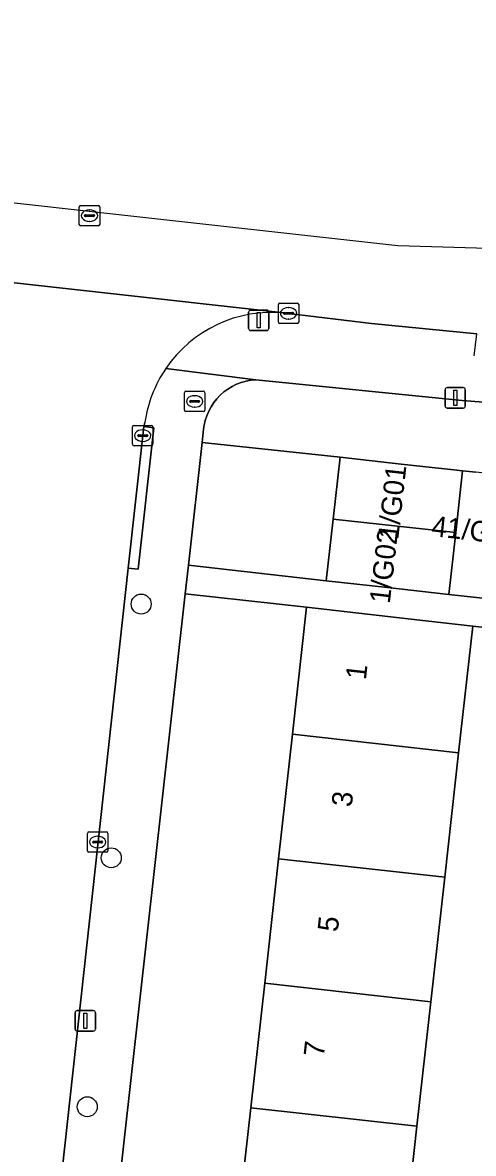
# Model space of a CAD drawing. Extents: x 162026 to 163502, y 387295 to 388169.
# Drawn here: x 162694 to 162716.1, y 388052.9 to 388108.3 of the extents above; entities that cross this region are included whole.
import ezdxf

# ---------------------------------------------------------------- set-up
doc = ezdxf.new("R2010")
doc.units = 0
for name, color, linetype in [('IMGEO_Boom', 7, 'Continuous'), ('IMGEO_Brandkraan', 7, 'Continuous'), ('IMGEO_Erf', 7, 'Continuous'), ('IMGEO_Groenvoorziening', 7, 'Continuous'), ('IMGEO_Kolk', 7, 'Continuous'), ('IMGEO_Lichtmast', 7, 'Continuous'), ('IMGEO_Pand', 7, 'Continuous'), ('IMGEO_Pand_nummerreeks', 7, 'Continuous'), ('IMGEO_Rijbaan_lokaal_gesloten', 7, 'Continuous'), ('IMGEO_Rijbaan_lokaal_open', 7, 'Continuous'), ('IMGEO_Rioolput', 7, 'Continuous'), ('IMGEO_Voetpad_open', 7, 'Continuous')]:
    doc.layers.add(name, color=color, linetype=linetype)

msp = doc.modelspace()

# ---------------------------------------------------------------- linework, layer by layer
at = {"layer": 'IMGEO_Boom'}
for centre in [(162699.854, 388079.815), (162698.388, 388067.394), (162697.212, 388055.204)]:
    msp.add_circle(centre, 0.489, dxfattribs=at)
at = {"layer": 'IMGEO_Brandkraan'}
for p, q in [((162701.971, 388089.312), (162701.971, 388090.164)), ((162702.046, 388090.238), (162702.898, 388090.238)), ((162702.23, 388089.732), (162702.23, 388089.744)), ((162702.668, 388089.695), (162702.27, 388089.695)), ((162702.273, 388089.781), (162702.671, 388089.781)), ((162702.459, 388090.018), (162702.484, 388090.018)), ((162702.714, 388089.744), (162702.714, 388089.732)), ((162702.972, 388090.164), (162702.972, 388089.312)), ((162702.898, 388089.238), (162702.046, 388089.238)), ((162702.482, 388089.458), (162702.457, 388089.458))]:
    msp.add_line(p, q, dxfattribs=at)
for points in [[(162701.971, 388089.312), (162701.971, 388090.164)], [(162702.046, 388090.238), (162702.898, 388090.238)], [(162702.972, 388090.164), (162702.972, 388089.312)], [(162702.898, 388089.238), (162702.046, 388089.238)]]:
    msp.add_lwpolyline(points, dxfattribs=at)
for centre, radius, start, end in [((162702.048, 388090.162), 0.0765, 91.552, 178.448), ((162702.048, 388090.162), 0.0765, 91.552, 178.448), ((162702.27, 388089.741), 0.0403, 85.8775, 175.7526), ((162702.267, 388089.731), 0.0366, 178.938, 274.7102), ((162702.671, 388089.738), 0.043, 264.8664, 352.4533), ((162702.675, 388089.743), 0.0386, 1.7309, 96.639), ((162702.896, 388090.162), 0.0765, 1.552, 88.448), ((162702.896, 388090.162), 0.0765, 1.552, 88.448), ((162702.048, 388089.314), 0.0765, 181.552, 268.448), ((162702.048, 388089.314), 0.0765, 181.552, 268.448), ((162702.896, 388089.314), 0.0765, 271.552, 358.448), ((162702.896, 388089.314), 0.0765, 271.552, 358.448)]:
    msp.add_arc(centre, radius, start, end, dxfattribs=at)
for centre, major_axis, ratio, start_param, end_param in [((162702.458, 388089.738), (-0.387, 0.002), 0.722429, 4.712389, 7.853982), ((162702.483, 388089.738), (-0.39, 0.002), 0.717154, 1.570796, 4.712389)]:
    msp.add_ellipse(centre, major_axis=major_axis, ratio=ratio, start_param=start_param, end_param=end_param, dxfattribs=at)
at = {"layer": 'IMGEO_Erf'}
for points in [[(162704.547, 388049.064), (162705.227, 388055.159), (162705.907, 388061.254), (162706.587, 388067.348), (162707.267, 388073.442), (162707.961, 388079.66), (162702.01, 388080.324), (162694.143, 388009.865)], [(162724.474, 388051.437), (162726.003, 388066.519), (162723.596, 388066.763), (162724.056, 388071.315), (162724.537, 388076.067), (162726.944, 388075.823), (162727.131, 388077.507), (162716.099, 388078.731), (162715.408, 388072.534), (162714.728, 388066.44), (162714.048, 388060.346), (162713.367, 388054.251), (162712.687, 388048.156)]]:
    msp.add_lwpolyline(points, dxfattribs=at)
at = {"layer": 'IMGEO_Groenvoorziening'}
msp.add_lwpolyline([(162716.629, 388089.698), (162715.58, 388089.775), (162705.472, 388090.794), (162705.231, 388090.771), (162704.992, 388090.727), (162704.758, 388090.661), (162704.532, 388090.575), (162704.313, 388090.469), (162704.106, 388090.344), (162703.91, 388090.201), (162703.727, 388090.041), (162703.56, 388089.866), (162703.409, 388089.676), (162703.276, 388089.473), (162703.161, 388089.26), (162703.066, 388089.036), (162702.991, 388088.806), (162702.937, 388088.569), (162702.91, 388088.383), (162702.836, 388087.722), (162709.597, 388087.005), (162712.599, 388086.672), (162715.18, 388086.385), (162715.601, 388086.338), (162716.248, 388086.266)], dxfattribs=at)
at = {"layer": 'IMGEO_Kolk'}
for p, q in [((162706.574, 388093.622), (162706.574, 388094.474)), ((162706.649, 388094.548), (162707.501, 388094.548)), ((162707.062, 388094.328), (162707.087, 388094.328)), ((162707.575, 388094.474), (162707.575, 388093.622)), ((162706.833, 388094.042), (162706.833, 388094.054)), ((162707.271, 388094.005), (162706.873, 388094.005)), ((162706.876, 388094.091), (162707.274, 388094.091)), ((162707.085, 388093.768), (162707.06, 388093.768)), ((162707.317, 388094.054), (162707.317, 388094.042)), ((162707.501, 388093.548), (162706.649, 388093.548)), ((162699.429, 388087.636), (162699.429, 388088.488)), ((162699.504, 388088.562), (162700.356, 388088.562)), ((162699.688, 388088.056), (162699.688, 388088.068)), ((162699.731, 388088.105), (162700.129, 388088.105)), ((162699.917, 388088.342), (162699.942, 388088.342)), ((162700.172, 388088.068), (162700.172, 388088.056)), ((162700.43, 388088.488), (162700.43, 388087.636)), ((162700.356, 388087.562), (162699.504, 388087.562)), ((162700.126, 388088.019), (162699.728, 388088.019)), ((162699.94, 388087.782), (162699.915, 388087.782)), ((162697.295, 388068.665), (162698.147, 388068.665)), ((162697.22, 388067.739), (162697.22, 388068.591)), ((162697.479, 388068.159), (162697.479, 388068.171)), ((162697.917, 388068.122), (162697.519, 388068.122)), ((162697.522, 388068.208), (162697.92, 388068.208)), ((162697.708, 388068.445), (162697.733, 388068.445)), ((162697.963, 388068.171), (162697.963, 388068.159)), ((162698.221, 388068.591), (162698.221, 388067.739)), ((162698.147, 388067.665), (162697.295, 388067.665)), ((162697.731, 388067.885), (162697.706, 388067.885))]:
    msp.add_line(p, q, dxfattribs=at)
for points in [[(162706.574, 388093.622), (162706.574, 388094.474)], [(162706.649, 388094.548), (162707.501, 388094.548)], [(162707.575, 388094.474), (162707.575, 388093.622)], [(162707.501, 388093.548), (162706.649, 388093.548)], [(162699.429, 388087.636), (162699.429, 388088.488)], [(162699.504, 388088.562), (162700.356, 388088.562)], [(162700.43, 388088.488), (162700.43, 388087.636)], [(162700.356, 388087.562), (162699.504, 388087.562)], [(162697.295, 388068.665), (162698.147, 388068.665)], [(162697.22, 388067.739), (162697.22, 388068.591)], [(162698.221, 388068.591), (162698.221, 388067.739)], [(162698.147, 388067.665), (162697.295, 388067.665)]]:
    msp.add_lwpolyline(points, dxfattribs=at)
for centre, radius, start, end in [((162706.651, 388094.472), 0.0765, 91.552, 178.448), ((162706.651, 388094.472), 0.0765, 91.552, 178.448), ((162707.499, 388094.472), 0.0765, 1.552, 88.448), ((162707.499, 388094.472), 0.0765, 1.552, 88.448), ((162706.651, 388093.624), 0.0765, 181.552, 268.448), ((162706.651, 388093.624), 0.0765, 181.552, 268.448), ((162706.873, 388094.051), 0.0403, 85.8775, 175.7526), ((162706.87, 388094.041), 0.0366, 178.938, 274.7102), ((162707.274, 388094.048), 0.043, 264.8664, 352.4533), ((162707.278, 388094.053), 0.0386, 1.7309, 96.639), ((162707.499, 388093.624), 0.0765, 271.552, 358.448), ((162707.499, 388093.624), 0.0765, 271.552, 358.448), ((162699.506, 388088.486), 0.0765, 91.552, 178.448), ((162699.506, 388088.486), 0.0765, 91.552, 178.448), ((162699.728, 388088.065), 0.0403, 85.8775, 175.7526), ((162699.725, 388088.055), 0.0366, 178.938, 274.7102), ((162700.129, 388088.062), 0.043, 264.8664, 352.4533), ((162700.133, 388088.067), 0.0386, 1.7309, 96.639), ((162700.354, 388088.486), 0.0765, 1.552, 88.448), ((162700.354, 388088.486), 0.0765, 1.552, 88.448), ((162699.506, 388087.638), 0.0765, 181.552, 268.448), ((162699.506, 388087.638), 0.0765, 181.552, 268.448), ((162700.354, 388087.638), 0.0765, 271.552, 358.448), ((162700.354, 388087.638), 0.0765, 271.552, 358.448), ((162697.297, 388068.589), 0.0765, 91.552, 178.448), ((162697.297, 388068.589), 0.0765, 91.552, 178.448), ((162698.145, 388068.589), 0.0765, 1.552, 88.448), ((162698.145, 388068.589), 0.0765, 1.552, 88.448), ((162697.519, 388068.168), 0.0403, 85.8775, 175.7526), ((162697.516, 388068.158), 0.0366, 178.938, 274.7102), ((162697.92, 388068.165), 0.043, 264.8664, 352.4533), ((162697.924, 388068.17), 0.0386, 1.7309, 96.639), ((162697.297, 388067.741), 0.0765, 181.552, 268.448), ((162697.297, 388067.741), 0.0765, 181.552, 268.448), ((162698.145, 388067.741), 0.0765, 271.552, 358.448), ((162698.145, 388067.741), 0.0765, 271.552, 358.448)]:
    msp.add_arc(centre, radius, start, end, dxfattribs=at)
for centre, major_axis, ratio, start_param, end_param in [((162707.061, 388094.048), (-0.387, 0.002), 0.722429, 4.712389, 7.853982), ((162707.086, 388094.048), (-0.39, 0.002), 0.717154, 1.570796, 4.712389), ((162699.916, 388088.062), (-0.387, 0.002), 0.722429, 4.712389, 7.853982), ((162699.941, 388088.062), (-0.39, 0.002), 0.717154, 1.570796, 4.712389), ((162697.707, 388068.165), (-0.387, 0.002), 0.722429, 4.712389, 7.853982), ((162697.732, 388068.165), (-0.39, 0.002), 0.717154, 1.570796, 4.712389)]:
    msp.add_ellipse(centre, major_axis=major_axis, ratio=ratio, start_param=start_param, end_param=end_param, dxfattribs=at)
at = {"layer": 'IMGEO_Lichtmast'}
for p, q in [((162705.216, 388094.208), (162706.006, 388094.208)), ((162706.006, 388094.208), (162705.216, 388094.208)), ((162705.116, 388093.308), (162705.116, 388094.108)), ((162705.116, 388094.108), (162705.116, 388093.308)), ((162706.106, 388094.108), (162706.106, 388093.308)), ((162706.106, 388093.308), (162706.106, 388094.108)), ((162706.006, 388093.208), (162705.216, 388093.208)), ((162705.216, 388093.208), (162706.006, 388093.208)), ((162714.747, 388089.51), (162714.747, 388090.31)), ((162714.747, 388090.31), (162714.747, 388089.51)), ((162714.847, 388090.41), (162715.637, 388090.41)), ((162715.637, 388090.41), (162714.847, 388090.41)), ((162715.737, 388090.31), (162715.737, 388089.51)), ((162715.737, 388089.51), (162715.737, 388090.31)), ((162715.637, 388089.41), (162714.847, 388089.41)), ((162714.847, 388089.41), (162715.637, 388089.41)), ((162696.617, 388059.01), (162696.617, 388059.81)), ((162696.617, 388059.81), (162696.617, 388059.01)), ((162696.717, 388059.91), (162697.507, 388059.91)), ((162697.507, 388059.91), (162696.717, 388059.91)), ((162697.607, 388059.81), (162697.607, 388059.01)), ((162697.607, 388059.01), (162697.607, 388059.81)), ((162697.507, 388058.91), (162696.717, 388058.91)), ((162696.717, 388058.91), (162697.507, 388058.91))]:
    msp.add_line(p, q, dxfattribs=at)
for points in [[(162705.536, 388094.083), (162705.686, 388094.083), (162705.686, 388093.333), (162705.536, 388093.333), (162705.536, 388094.083)], [(162715.167, 388090.285), (162715.317, 388090.285), (162715.317, 388089.535), (162715.167, 388089.535), (162715.167, 388090.285)], [(162697.037, 388059.785), (162697.187, 388059.785), (162697.187, 388059.035), (162697.037, 388059.035), (162697.037, 388059.785)]]:
    msp.add_lwpolyline(points, dxfattribs=at)
for centre, start, end in [((162705.216, 388094.108), 90, 180), ((162705.216, 388094.108), 90, 180), ((162706.006, 388094.108), 0, 90), ((162706.006, 388094.108), 360, 90), ((162705.216, 388093.308), 180, 270), ((162705.216, 388093.308), 180, 270), ((162706.006, 388093.308), 270, 0), ((162706.006, 388093.308), 270, 0), ((162714.847, 388090.31), 90, 180), ((162714.847, 388090.31), 90, 180), ((162715.637, 388090.31), 0, 90), ((162715.637, 388090.31), 360, 90), ((162714.847, 388089.51), 180, 270), ((162714.847, 388089.51), 180, 270), ((162715.637, 388089.51), 270, 0), ((162715.637, 388089.51), 270, 0), ((162696.717, 388059.81), 90, 180), ((162696.717, 388059.81), 90, 180), ((162697.507, 388059.81), 0, 90), ((162697.507, 388059.81), 360, 90), ((162696.717, 388059.01), 180, 270), ((162696.717, 388059.01), 180, 270), ((162697.507, 388059.01), 270, 0), ((162697.507, 388059.01), 270, 0)]:
    msp.add_arc(centre, 0.1, start, end, dxfattribs=at)
at = {"layer": 'IMGEO_Pand'}
for points in [[(162709.261, 388083.98), (162715.265, 388083.312), (162715.601, 388086.338), (162715.18, 388086.385), (162712.599, 388086.672), (162709.597, 388087.005)], [(162718.603, 388086.005), (162716.248, 388086.266), (162715.601, 388086.338), (162715.265, 388083.312), (162714.928, 388080.287), (162717.93, 388079.953)], [(162708.924, 388080.954), (162711.926, 388080.62), (162714.928, 388080.287), (162715.265, 388083.312), (162709.261, 388083.98)], [(162715.408, 388072.534), (162716.099, 388078.731), (162712.929, 388079.093), (162707.961, 388079.66), (162707.267, 388073.442)], [(162714.728, 388066.44), (162715.408, 388072.534), (162707.267, 388073.442), (162706.587, 388067.348)], [(162714.048, 388060.346), (162714.728, 388066.44), (162706.587, 388067.348), (162705.907, 388061.254)], [(162705.907, 388061.254), (162705.227, 388055.159), (162713.367, 388054.251), (162714.048, 388060.346)], [(162712.687, 388048.156), (162713.367, 388054.251), (162705.227, 388055.159), (162704.547, 388049.064)]]:
    msp.add_lwpolyline(points, close=True, dxfattribs=at)
at = {"layer": 'IMGEO_Rijbaan_lokaal_gesloten'}
for points in [[(162614.551, 388108.282), (162614.108, 388104.337), (162641.892, 388101.265), (162685.264, 388096.468), (162688.644, 388096.094), (162706.864, 388094.072), (162707.075, 388094.048), (162711.14, 388093.555), (162716.298, 388093.05)], [(162729.239, 388092.349), (162744.238, 388091.912), (162751.036, 388091.731), (162768.951, 388091.255), (162769.118, 388091.249), (162858.908, 388089.182), (162860.992, 388089.124), (162865.734, 388088.99), (162886.814, 388088.295), (162891.08, 388088.123), (162891.143, 388092.062), (162866.457, 388092.792), (162712.432, 388097.348), (162698.466, 388098.908), (162649.021, 388104.431), (162640.082, 388105.43), (162614.551, 388108.282)]]:
    msp.add_lwpolyline(points, dxfattribs=at)
at = {"layer": 'IMGEO_Rijbaan_lokaal_open'}
for points in [[(162706.864, 388094.072), (162688.644, 388096.094)], [(162716.166, 388091.965), (162716.298, 388093.05), (162711.14, 388093.555), (162707.075, 388094.048), (162706.864, 388094.072)], [(162701.057, 388091.343), (162705.472, 388090.794), (162715.58, 388089.775), (162716.629, 388089.698)], [(162720.319, 388001.136), (162713.441, 388001.893), (162696.921, 388003.939), (162696.662, 388003.959), (162696.14, 388004.036), (162695.627, 388004.158), (162695.126, 388004.326), (162694.643, 388004.538), (162694.181, 388004.792), (162693.743, 388005.087), (162693.333, 388005.42), (162692.955, 388005.787), (162692.611, 388006.188), (162692.304, 388006.617), (162692.036, 388007.072), (162691.811, 388007.549), (162691.629, 388008.044), (162691.491, 388008.554), (162691.4, 388009.073), (162691.356, 388009.599), (162691.359, 388010.127), (162699.217, 388081.572), (162699.978, 388088.505), (162700.031, 388088.7)]]:
    msp.add_lwpolyline(points, dxfattribs=at)
for centre, radius, start, end in [((162706.267, 388087.799), 6.301, 84.5637, 145.7787), ((162706.267, 388087.799), 6.301, 84.5637, 145.7787), ((162706.253, 388087.805), 6.286, 145.7503, 171.8178)]:
    msp.add_arc(centre, radius, start, end, dxfattribs=at)
at = {"layer": 'IMGEO_Rioolput'}
for p, q in [((162696.82, 388098.406), (162696.82, 388099.258)), ((162696.895, 388099.332), (162697.747, 388099.332)), ((162697.308, 388099.112), (162697.333, 388099.112)), ((162697.821, 388099.258), (162697.821, 388098.406)), ((162697.079, 388098.826), (162697.079, 388098.838)), ((162697.517, 388098.789), (162697.119, 388098.789)), ((162697.122, 388098.875), (162697.52, 388098.875)), ((162697.331, 388098.552), (162697.306, 388098.552)), ((162697.563, 388098.838), (162697.563, 388098.826)), ((162697.747, 388098.332), (162696.895, 388098.332))]:
    msp.add_line(p, q, dxfattribs=at)
for points in [[(162696.82, 388098.406), (162696.82, 388099.258)], [(162696.895, 388099.332), (162697.747, 388099.332)], [(162697.821, 388099.258), (162697.821, 388098.406)], [(162697.747, 388098.332), (162696.895, 388098.332)]]:
    msp.add_lwpolyline(points, dxfattribs=at)
for centre, radius, start, end in [((162696.897, 388099.256), 0.0765, 91.552, 178.448), ((162696.897, 388099.256), 0.0765, 91.552, 178.448), ((162697.745, 388099.256), 0.0765, 1.552, 88.448), ((162697.745, 388099.256), 0.0765, 1.552, 88.448), ((162697.119, 388098.835), 0.0403, 85.8775, 175.7526), ((162697.116, 388098.825), 0.0366, 178.938, 274.7102), ((162697.52, 388098.832), 0.043, 264.8664, 352.4533), ((162697.524, 388098.837), 0.0386, 1.7309, 96.639), ((162696.897, 388098.408), 0.0765, 181.552, 268.448), ((162696.897, 388098.408), 0.0765, 181.552, 268.448), ((162697.745, 388098.408), 0.0765, 271.552, 358.448), ((162697.745, 388098.408), 0.0765, 271.552, 358.448)]:
    msp.add_arc(centre, radius, start, end, dxfattribs=at)
for centre, major_axis, ratio, start_param, end_param in [((162697.307, 388098.832), (-0.387, 0.002), 0.722429, 4.712389, 7.853982), ((162697.332, 388098.832), (-0.39, 0.002), 0.717154, 1.570796, 4.712389)]:
    msp.add_ellipse(centre, major_axis=major_axis, ratio=ratio, start_param=start_param, end_param=end_param, dxfattribs=at)
at = {"layer": 'IMGEO_Voetpad_open'}
for points in [[(162694.143, 388009.865), (162702.01, 388080.324), (162702.166, 388081.723), (162702.836, 388087.722), (162702.91, 388088.383), (162702.937, 388088.569), (162702.991, 388088.806), (162703.066, 388089.036), (162703.161, 388089.26), (162703.276, 388089.473), (162703.409, 388089.676), (162703.56, 388089.866), (162703.727, 388090.041), (162703.91, 388090.201), (162704.106, 388090.344), (162704.313, 388090.469), (162704.532, 388090.575), (162704.758, 388090.661), (162704.992, 388090.727), (162705.231, 388090.771), (162705.472, 388090.794), (162701.057, 388091.343)], [(162700.031, 388088.7), (162699.978, 388088.505), (162700.474, 388088.449), (162699.705, 388081.517), (162699.217, 388081.572), (162691.359, 388010.127)], [(162717.93, 388079.953), (162714.928, 388080.287), (162711.926, 388080.62), (162708.924, 388080.954), (162702.166, 388081.723), (162702.01, 388080.324), (162707.961, 388079.66), (162712.929, 388079.093), (162716.099, 388078.731), (162727.131, 388077.507)]]:
    msp.add_lwpolyline(points, dxfattribs=at)
for points in [[(162699.217, 388081.572), (162699.705, 388081.517), (162700.474, 388088.449), (162699.978, 388088.505)], [(162702.166, 388081.723), (162708.924, 388080.954), (162709.261, 388083.98), (162709.597, 388087.005), (162702.836, 388087.722)]]:
    msp.add_lwpolyline(points, close=True, dxfattribs=at)
msp.add_arc((162706.253, 388087.805), 6.286, 145.7503, 171.8178, dxfattribs=at)

# ---------------------------------------------------------------- texts
at = {"layer": 'IMGEO_Pand_nummerreeks'}
for s, rotation, p in [('1/G01', 83.601, (162712.447, 388082.952)), ('41/G09', 353.7719, (162714.049, 388083.149)), ('1/G02', 83.4802, (162712.033, 388079.811)), ('1', 83.6336, (162710.862, 388076.078)), ('3', 83.6336, (162710.167, 388069.85)), ('5', 83.6336, (162709.484, 388063.736)), ('7', 83.6336, (162708.802, 388057.621))]:
    msp.add_text(s, height=1, rotation=rotation, dxfattribs=at).set_placement(p)

doc.saveas('drawing.dxf')
